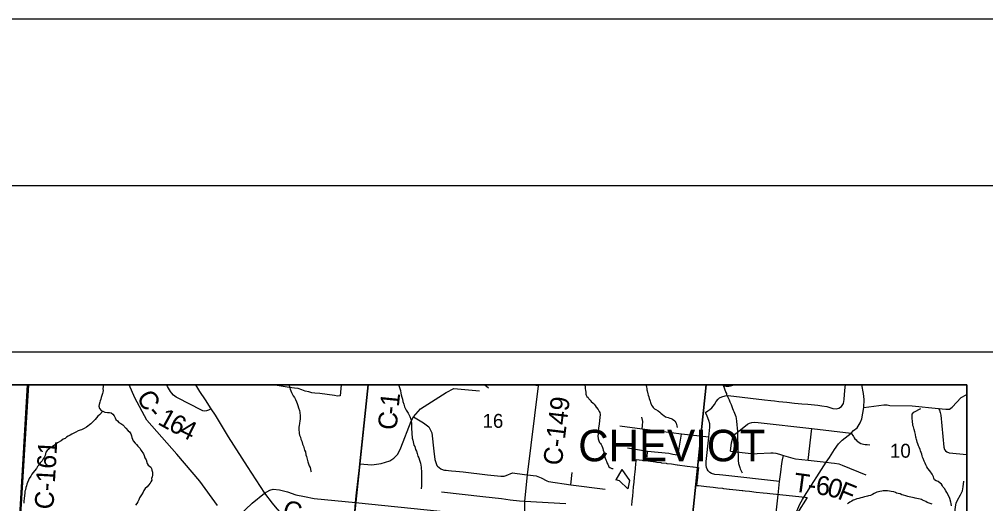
# Model space of a CAD drawing. Extents: x 0 to 43.4, y -8.1 to 22.
# Drawn here: x 6.05 to 8.957, y 20.543 to 22 of the extents above; entities that cross this region are included whole.
import ezdxf

# ---------------------------------------------------------------- set-up
doc = ezdxf.new("R2010")
doc.units = 0
for name, color, linetype in [('GM_X_City_Street', 7, 'Continuous'), ('GM_X_Corporation', 7, 'Continuous'), ('GM_X_Corporation_Text', 7, 'Continuous'), ('GM_X_County_Road', 7, 'Continuous'), ('GM_X_County_Road_Text', 7, 'Continuous'), ('GM_X_Minor_Lake', 7, 'Continuous'), ('GM_X_Minor_River', 7, 'Continuous'), ('GM_X_Rail_Line', 7, 'Continuous'), ('GM_X_Section_Text', 7, 'Continuous'), ('GM_X_Township_Road', 7, 'Continuous'), ('GM_X_Township_Road_Text', 7, 'Continuous'), ('SH_Border', 7, 'Continuous'), ('SH_Cut_Line', 7, 'Continuous'), ('SH_Data', 7, 'Continuous')]:
    doc.layers.add(name, color=color, linetype=linetype)

msp = doc.modelspace()

# ---------------------------------------------------------------- linework, layer by layer
at = {"layer": 'GM_X_City_Street'}
msp.add_line((8.3245, 20.4975), (8.3324, 20.5696), dxfattribs=at)
at = {"layer": 'GM_X_Corporation'}
for points in [[(8.9, 14.3814), (8.9, 20.9), (2.1, 20.9)], [(8.9, 17.1765), (8.9, 20.9), (4.0645, 20.9)], [(7.8922, 20.5373), (7.8936, 20.5514), (7.895, 20.5655), (7.8965, 20.5797), (7.8979, 20.5938), (7.8993, 20.6079), (7.9007, 20.6221), (7.9023, 20.6381), (7.9033, 20.6475), (7.9049, 20.6635), (7.9061, 20.6756), (7.9146, 20.6746), (7.9149, 20.6745), (7.9324, 20.6724), (7.9418, 20.6712), (7.9632, 20.6685), (7.9681, 20.6679), (7.9794, 20.6664), (7.9822, 20.666), (7.9955, 20.6643), (7.9973, 20.6641), (7.9992, 20.6638), (8.0117, 20.6622), (8.0286, 20.66), (8.0301, 20.6598), (8.0593, 20.656), (8.0765, 20.6538), (8.0767, 20.6538), (8.0923, 20.6518), (8.0926, 20.6518), (8.091, 20.6367), (8.0896, 20.6227), (8.0871, 20.5976), (8.0929, 20.597), (8.1169, 20.5944), (8.137, 20.5922), (8.1512, 20.5906), (8.1652, 20.589), (8.1679, 20.5887), (8.1773, 20.5876), (8.1856, 20.5867), (8.1868, 20.5866), (8.1962, 20.5856), (8.2059, 20.5845), (8.215, 20.5835), (8.2245, 20.5825), (8.2262, 20.5823), (8.2338, 20.5814), (8.2466, 20.58), (8.2669, 20.5778), (8.2872, 20.5756), (8.2997, 20.5742), (8.3075, 20.5733), (8.3279, 20.5711), (8.3373, 20.5701), (8.3656, 20.5671), (8.4137, 20.5619), (8.4199, 20.5613), (8.3907, 20.5149)]]:
    msp.add_lwpolyline(points, dxfattribs=at)
for points in [[(6.077, 20.9), (5.0731, 20.9), (5.0456, 20.604), (6.0521, 20.4929)], [(7.0997, 20.9), (6.077, 20.9), (6.0521, 20.4929), (7.0465, 20.3953)], [(8.1157, 20.9), (7.0997, 20.9), (7.0465, 20.3953), (8.0517, 20.2839)], [(8.9, 20.1964), (8.9, 20.9), (8.1157, 20.9), (8.0517, 20.2839)]]:
    msp.add_lwpolyline(points, close=True, dxfattribs=at)
at = {"layer": 'GM_X_County_Road'}
msp.add_line((7.0645, 20.575), (7.0717, 20.6429), dxfattribs=at)
for points in [[(6.0357, 20.3327), (6.0589, 20.3624), (6.0642, 20.3767), (6.0699, 20.4347), (6.0514, 20.507), (6.0739, 20.9)], [(6.6257, 20.828), (6.6192, 20.8238), (6.6133, 20.822), (6.6074, 20.8215), (6.602, 20.8223), (6.5954, 20.825), (6.5275, 20.8598), (6.5219, 20.8634), (6.5138, 20.8692), (6.5074, 20.8764), (6.5043, 20.8807), (6.4958, 20.8952), (6.4931, 20.9)], [(6.5797, 20.9), (6.5922, 20.8807), (6.609, 20.8554), (6.6257, 20.828), (6.6385, 20.8086), (6.6511, 20.7886), (6.6599, 20.7739), (6.6778, 20.7442), (6.7353, 20.6548), (6.7877, 20.5749), (6.8101, 20.5442), (6.8193, 20.533), (6.8328, 20.5185), (6.8419, 20.5096), (6.8623, 20.4912), (6.8749, 20.4813), (6.8851, 20.4742), (6.902, 20.4628), (6.9135, 20.4559), (6.9278, 20.4481), (6.9415, 20.4415), (6.989, 20.4219), (7.0504, 20.3964)], [(7.0717, 20.6429), (7.0737, 20.6623), (7.099, 20.9)], [(7.5701, 20.4942), (7.5701, 20.5501), (7.5787, 20.6295), (7.6113, 20.8976), (7.6116, 20.9)], [(8.4122, 20.5654), (8.4775, 20.6676), (8.4871, 20.6815), (8.5023, 20.7057), (8.5143, 20.7232), (8.5254, 20.7337), (8.5521, 20.755), (8.5598, 20.7625), (8.5701, 20.7712), (8.5796, 20.7859), (8.5846, 20.7982), (8.5904, 20.8322), (8.5915, 20.856), (8.5892, 20.874), (8.5848, 20.9)], [(8.5904, 20.8322), (8.6504, 20.8401), (8.6603, 20.8398), (8.6689, 20.8381), (8.7354, 20.8374), (8.8148, 20.8292), (8.818, 20.824), (8.8202, 20.8175), (8.8217, 20.8095), (8.8313, 20.7127), (8.8333, 20.706), (8.8363, 20.7017), (8.8398, 20.6985), (8.847, 20.6962), (8.9, 20.6905)], [(6.7877, 20.5749), (6.803, 20.5834), (6.8139, 20.5861), (6.8329, 20.5848), (6.857, 20.5785), (6.8813, 20.5697), (6.9073, 20.5639), (6.9367, 20.5584), (7.0614, 20.5459), (7.5701, 20.4942), (7.7383, 20.4795), (7.8165, 20.4727), (7.8632, 20.4681), (7.8783, 20.4665)], [(7.0504, 20.3964), (7.0614, 20.5459), (7.0645, 20.575)], [(8.3489, 20.3815), (8.3492, 20.3827), (8.3647, 20.4587), (8.3698, 20.4768), (8.3757, 20.4914), (8.3789, 20.4993), (8.3845, 20.5117), (8.3976, 20.5409), (8.4056, 20.5552), (8.4122, 20.5654)]]:
    msp.add_lwpolyline(points, dxfattribs=at)
at = {"layer": 'GM_X_Minor_Lake'}
for points in [[(7.8623, 20.6456), (7.8855, 20.6121), (7.8808, 20.5871), (7.8551, 20.6116), (7.8441, 20.6141)], [(7.8623, 20.6456), (7.8441, 20.6141)]]:
    msp.add_lwpolyline(points, dxfattribs=at)
at = {"layer": 'GM_X_Minor_River'}
msp.add_line((7.4498, 20.9), (7.4609, 20.8915), dxfattribs=at)
for points in [[(6.3032, 20.9), (6.3019, 20.8952), (6.3013, 20.8884), (6.3015, 20.8831), (6.3013, 20.8785), (6.3004, 20.874), (6.2983, 20.8684), (6.2958, 20.862), (6.2949, 20.8575), (6.2932, 20.8526), (6.2919, 20.8477), (6.2902, 20.8409), (6.2892, 20.836), (6.2913, 20.8291), (6.296, 20.8232), (6.3012, 20.8208), (6.3072, 20.8183), (6.3148, 20.8176), (6.3209, 20.817), (6.3261, 20.8157), (6.3309, 20.8121), (6.3353, 20.8067), (6.3378, 20.8009), (6.3399, 20.7962), (6.3447, 20.7923), (6.3494, 20.7872), (6.355, 20.7843), (6.361, 20.7799), (6.3705, 20.7697), (6.3767, 20.7615), (6.3811, 20.7587), (6.3851, 20.7533), (6.3868, 20.7471), (6.3881, 20.7418), (6.3899, 20.7371), (6.3927, 20.7317), (6.3978, 20.7251), (6.4022, 20.7204), (6.4062, 20.7157), (6.4121, 20.7094), (6.4164, 20.7024), (6.4229, 20.6927), (6.4254, 20.688), (6.4274, 20.6803), (6.431, 20.6745), (6.4344, 20.6638), (6.4376, 20.6583), (6.445, 20.6531), (6.4475, 20.6485), (6.4485, 20.6439), (6.4502, 20.6378), (6.4504, 20.6332), (6.4503, 20.6286), (6.4493, 20.6233), (6.4469, 20.6189), (6.4479, 20.6135), (6.445, 20.609), (6.4434, 20.6042), (6.4382, 20.5986), (6.4339, 20.5939), (6.4284, 20.5883)], [(6.8604, 20.9), (6.8623, 20.8952), (6.8647, 20.8875), (6.8689, 20.8775), (6.8739, 20.8674), (6.8775, 20.862), (6.8803, 20.8566), (6.8839, 20.8492), (6.886, 20.8438), (6.8877, 20.8381), (6.8901, 20.8312), (6.8925, 20.8235), (6.8934, 20.817), (6.8942, 20.8071), (6.8944, 20.8025), (6.8942, 20.7968), (6.8933, 20.7923), (6.8923, 20.7843), (6.8913, 20.7775), (6.8903, 20.7726), (6.8902, 20.7681), (6.8912, 20.7544), (6.8926, 20.7494), (6.8954, 20.7432), (6.8971, 20.7371), (6.8995, 20.7305), (6.9019, 20.7217), (6.9047, 20.7163), (6.9081, 20.7036), (6.9102, 20.6986), (6.9118, 20.6898), (6.9135, 20.6844), (6.9179, 20.6687), (6.922, 20.6564), (6.9245, 20.6517), (6.9268, 20.641), (6.9278, 20.6385)], [(7.1914, 20.9), (7.1919, 20.8982), (7.1947, 20.8898), (7.1964, 20.8829), (7.1976, 20.8756), (7.1989, 20.8699), (7.2006, 20.863), (7.2023, 20.8568), (7.2039, 20.8499), (7.2063, 20.8419), (7.2087, 20.8346), (7.2109, 20.8299), (7.2137, 20.8241), (7.2194, 20.8148), (7.2227, 20.8094), (7.2248, 20.8048), (7.2272, 20.7975), (7.2285, 20.7917), (7.2294, 20.7829), (7.2295, 20.7753), (7.2297, 20.77), (7.2303, 20.7548), (7.2317, 20.7403), (7.2337, 20.7341), (7.2366, 20.7192), (7.2395, 20.7146), (7.2419, 20.7054), (7.2447, 20.7003), (7.2464, 20.6934), (7.2491, 20.6853), (7.2513, 20.6803), (7.2533, 20.6738), (7.2564, 20.6642), (7.2583, 20.6531), (7.2589, 20.6481), (7.2594, 20.642), (7.2595, 20.6341), (7.2599, 20.6223), (7.26, 20.6139), (7.2594, 20.5964), (7.2585, 20.5878)], [(7.751, 20.9), (7.751, 20.8993), (7.7516, 20.894), (7.7519, 20.889), (7.7529, 20.8837), (7.7539, 20.8779), (7.7545, 20.8726), (7.7551, 20.8695), (7.7569, 20.8649), (7.761, 20.8621), (7.7636, 20.8586), (7.7669, 20.8539), (7.7698, 20.8504), (7.7762, 20.8449), (7.7787, 20.8418), (7.7817, 20.8379), (7.785, 20.8329), (7.7909, 20.8262), (7.7941, 20.8201), (7.7959, 20.817), (7.7969, 20.8112), (7.7967, 20.8017), (7.7943, 20.7831), (7.7933, 20.7763), (7.7924, 20.7706), (7.7917, 20.7588), (7.7908, 20.7524), (7.7902, 20.747), (7.7911, 20.7383), (7.7918, 20.7348), (7.7929, 20.7314), (7.7954, 20.7271), (7.7984, 20.724), (7.8006, 20.7205), (7.8027, 20.7166), (7.8045, 20.712), (7.8056, 20.7089), (7.8066, 20.7039), (7.8079, 20.6986), (7.8093, 20.6909), (7.8103, 20.6878), (7.8117, 20.6832), (7.8124, 20.6798), (7.8138, 20.6752), (7.8159, 20.6702), (7.8177, 20.6655), (7.8202, 20.6613), (7.822, 20.657), (7.8235, 20.654), (7.8264, 20.6512), (7.8328, 20.6491), (7.8359, 20.6487)], [(7.9349, 20.9), (7.9354, 20.898), (7.9364, 20.893), (7.9375, 20.8892), (7.9381, 20.8849), (7.9388, 20.8819), (7.9404, 20.8731), (7.9418, 20.8688), (7.9436, 20.8638), (7.9446, 20.8596), (7.9468, 20.8539), (7.9478, 20.8508), (7.9489, 20.8473), (7.9521, 20.8396), (7.9543, 20.8354), (7.9568, 20.8323), (7.9609, 20.8283), (7.965, 20.8263), (7.9721, 20.8219), (7.9766, 20.8184), (7.9799, 20.8152), (7.9855, 20.8101), (7.9885, 20.8078), (7.9937, 20.8042), (7.9979, 20.8033), (8.0017, 20.8024), (8.0073, 20.8), (8.0111, 20.7988), (8.0144, 20.7971), (8.0219, 20.7916), (8.0259, 20.7854), (8.0273, 20.7812), (8.0276, 20.7766), (8.0293, 20.7716)], [(8.1633, 20.9), (8.1682, 20.8987), (8.1712, 20.8975), (8.1761, 20.8966), (8.1795, 20.8965), (8.1845, 20.8967), (8.1894, 20.8973), (8.1929, 20.8984), (8.1963, 20.8994), (8.1976, 20.9)], [(8.1674, 20.8989), (8.1748, 20.8776), (8.177, 20.8745), (8.1777, 20.871), (8.1824, 20.8617), (8.1852, 20.8556), (8.1877, 20.849), (8.1909, 20.8409), (8.1934, 20.8348), (8.1956, 20.829), (8.1977, 20.8244), (8.1991, 20.8201), (8.2016, 20.8147), (8.2034, 20.8101), (8.2052, 20.8047), (8.2061, 20.7986), (8.2074, 20.7906), (8.2087, 20.7799), (8.2092, 20.7704), (8.2101, 20.7608), (8.2102, 20.7509), (8.2107, 20.7406), (8.2108, 20.7326), (8.211, 20.7265), (8.2109, 20.7212), (8.2111, 20.7132), (8.2116, 20.7059), (8.2119, 20.701), (8.2123, 20.688), (8.2121, 20.6812), (8.2127, 20.6762), (8.2126, 20.6724), (8.2139, 20.6636), (8.2146, 20.6605), (8.2174, 20.6517), (8.2184, 20.6475), (8.2224, 20.6398), (8.2242, 20.6359)], [(6.3005, 20.8211), (6.2914, 20.8101), (6.2859, 20.8057), (6.2823, 20.8009), (6.278, 20.7961), (6.2721, 20.7902), (6.265, 20.7829), (6.2604, 20.7804), (6.256, 20.776), (6.2514, 20.7727), (6.2452, 20.7687), (6.2371, 20.7652), (6.2325, 20.7639), (6.2267, 20.7618), (6.2201, 20.7578), (6.2155, 20.7561), (6.2074, 20.7522), (6.2023, 20.7486), (6.1969, 20.7457), (6.1919, 20.7428), (6.1872, 20.7392), (6.1818, 20.7371), (6.1759, 20.7316), (6.1647, 20.7263), (6.16, 20.7223), (6.1546, 20.7183), (6.1491, 20.7151), (6.1433, 20.7115), (6.1382, 20.7067), (6.1332, 20.7031), (6.1299, 20.6975), (6.1283, 20.693), (6.127, 20.6881), (6.1245, 20.6821), (6.1213, 20.6773), (6.118, 20.6713), (6.1137, 20.6669), (6.1104, 20.6609), (6.1041, 20.6543), (6.1009, 20.6491), (6.0958, 20.642), (6.0914, 20.6361), (6.087, 20.6313), (6.0846, 20.6257), (6.0798, 20.6187), (6.0769, 20.6138), (6.0748, 20.6067), (6.0727, 20.6018), (6.0714, 20.5961), (6.0697, 20.5913), (6.0683, 20.5848), (6.0667, 20.5803), (6.0661, 20.5758), (6.065, 20.566), (6.064, 20.5591), (6.0637, 20.5493), (6.0632, 20.5447)], [(8.8245, 20.6016), (8.8204, 20.6048), (8.8144, 20.6099), (8.8084, 20.6119), (8.8035, 20.6147), (8.801, 20.6194), (8.8004, 20.6236), (8.7982, 20.6275), (8.796, 20.6317), (8.7887, 20.6414), (8.7835, 20.6488), (8.7799, 20.6539), (8.777, 20.6593), (8.7752, 20.665), (8.772, 20.6708), (8.7688, 20.6786), (8.767, 20.6828), (8.7659, 20.687), (8.7646, 20.692), (8.7614, 20.7016), (8.76, 20.7062), (8.7568, 20.7132), (8.7553, 20.717), (8.7528, 20.7232), (8.7507, 20.7274), (8.7497, 20.7328), (8.749, 20.7358), (8.748, 20.7397), (8.7473, 20.7427), (8.7464, 20.7508), (8.7435, 20.7588), (8.7418, 20.7661), (8.7398, 20.7742), (8.7384, 20.7776), (8.7377, 20.7834), (8.7371, 20.788), (8.7368, 20.7918), (8.7362, 20.7979), (8.736, 20.8028), (8.7357, 20.8074), (8.7355, 20.8124), (8.741, 20.8179), (8.7618, 20.8295)], [(6.4284, 20.5883), (6.424, 20.5824), (6.4219, 20.5772), (6.4171, 20.5693), (6.4115, 20.5604), (6.4094, 20.5548), (6.4065, 20.5488), (6.4033, 20.5432), (6.3989, 20.5381)], [(8.8543, 20.5368), (8.8533, 20.5433), (8.8523, 20.5475), (8.8492, 20.5579), (8.8467, 20.5652), (8.8405, 20.576), (8.8376, 20.5814), (8.8329, 20.5884), (8.8288, 20.5927), (8.827, 20.5966), (8.8245, 20.6016)], [(8.7959, 20.5415), (8.7872, 20.544), (8.7842, 20.5452), (8.7808, 20.5468), (8.777, 20.5492), (8.7725, 20.5513), (8.7673, 20.5533), (8.7639, 20.5549), (8.7598, 20.5566), (8.7552, 20.5575), (8.7503, 20.5587), (8.7446, 20.5597), (8.7416, 20.5605), (8.7367, 20.5618), (8.7314, 20.5623), (8.7265, 20.5636), (8.7227, 20.5645), (8.7171, 20.5665), (8.7099, 20.5679), (8.7053, 20.5695), (8.6993, 20.572), (8.6933, 20.5737), (8.6891, 20.5749), (8.6854, 20.5765), (8.6812, 20.5782), (8.6725, 20.5796), (8.6672, 20.5801), (8.6615, 20.581), (8.6532, 20.5816), (8.6482, 20.5814), (8.6444, 20.5807), (8.6383, 20.5798), (8.6345, 20.5787), (8.6295, 20.577), (8.6218, 20.5734), (8.6164, 20.5701), (8.6106, 20.5676), (8.6049, 20.5662), (8.6018, 20.5656), (8.5976, 20.5645), (8.5926, 20.5635), (8.5861, 20.5618), (8.5815, 20.5608), (8.5758, 20.5587), (8.5693, 20.5573), (8.5623, 20.5541), (8.5581, 20.5531), (8.5542, 20.5505), (8.5481, 20.5469), (8.5442, 20.5439), (8.5411, 20.5421)]]:
    msp.add_lwpolyline(points, dxfattribs=at)
at = {"layer": 'GM_X_Rail_Line'}
msp.add_lwpolyline([(6.6457, 20.5375), (6.5931, 20.6104), (6.5238, 20.6921), (6.4336, 20.7945), (6.3973, 20.8616), (6.38, 20.9)], dxfattribs=at)
at = {"layer": 'GM_X_Township_Road'}
for p, q in [((7.6113, 20.8976), (7.5882, 20.9)), ((8.4229, 20.6741), (8.4344, 20.7687)), ((7.9386, 20.6828), (7.9401, 20.7012)), ((7.7091, 20.5999), (7.713, 20.6363)), ((8.3364, 20.6095), (8.166, 20.6281)), ((8.3324, 20.5696), (8.3344, 20.5895))]:
    msp.add_line(p, q, dxfattribs=at)
for points in [[(7.0181, 20.9), (7.0145, 20.8677), (7.0073, 20.8664), (6.9979, 20.8683), (6.9535, 20.8742), (6.9385, 20.8751), (6.9298, 20.8763), (6.9212, 20.879), (6.9095, 20.8817), (6.8996, 20.8856), (6.8888, 20.8889), (6.8771, 20.8907), (6.8615, 20.8928), (6.813, 20.9)], [(7.0737, 20.6623), (7.1098, 20.6596), (7.1383, 20.6636), (7.1641, 20.672), (7.1764, 20.6798), (7.1872, 20.6906), (7.1923, 20.7002), (7.1979, 20.7113), (7.2287, 20.7909), (7.2361, 20.8038), (7.257, 20.8279), (7.3338, 20.8776), (7.3572, 20.8896), (7.4342, 20.8823)], [(8.3214, 20.8519), (8.3344, 20.8506), (8.3592, 20.8478), (8.3816, 20.8455), (8.4036, 20.8434), (8.4217, 20.8419), (8.4516, 20.8388), (8.4646, 20.8372), (8.4788, 20.8352), (8.4972, 20.829), (8.508, 20.8282), (8.5155, 20.83), (8.5232, 20.8349), (8.5289, 20.8437), (8.5312, 20.8565), (8.5322, 20.8712), (8.5335, 20.8822), (8.5342, 20.8938), (8.5353, 20.9)], [(8.1139, 20.8171), (8.1212, 20.8221), (8.1274, 20.8259), (8.1328, 20.8308), (8.141, 20.841), (8.1467, 20.8503), (8.1521, 20.8569), (8.1561, 20.8609), (8.1637, 20.8647), (8.1729, 20.8673), (8.1824, 20.8682), (8.2915, 20.8552), (8.3103, 20.8529), (8.3214, 20.8519)], [(8.8148, 20.8292), (8.8372, 20.8269), (8.8479, 20.8274), (8.8558, 20.8334), (8.8837, 20.8622), (8.8987, 20.8702), (8.9, 20.8706)], [(8.166, 20.6281), (8.156, 20.6292), (8.1425, 20.6309), (8.1323, 20.6336), (8.1275, 20.6367), (8.1219, 20.642), (8.1191, 20.6469), (8.1169, 20.6517), (8.1161, 20.6584), (8.1166, 20.6693), (8.1238, 20.7432), (8.1272, 20.7731), (8.1269, 20.7833), (8.1245, 20.7927), (8.1192, 20.8064), (8.1139, 20.8171)], [(7.2361, 20.8038), (7.266, 20.7859), (7.2816, 20.7742), (7.2909, 20.7562), (7.2963, 20.7008), (7.2999, 20.6753), (7.3059, 20.6573), (7.3082, 20.6554)], [(7.9232, 20.7667), (7.9247, 20.7775), (7.9252, 20.7901), (7.9227, 20.8029)], [(8.1894, 20.7005), (8.1927, 20.7263), (8.196, 20.7412), (8.1997, 20.7473), (8.2045, 20.7532), (8.2402, 20.7816), (8.2464, 20.7853), (8.2531, 20.7875), (8.2601, 20.7884), (8.273, 20.7872), (8.4344, 20.7687), (8.5521, 20.755)], [(7.9728, 20.7606), (7.9232, 20.7667), (7.8564, 20.776)], [(8.1238, 20.7432), (8.0416, 20.7518), (7.9797, 20.7598), (7.9728, 20.7606)], [(7.8798, 20.7107), (7.9401, 20.7012), (8.0039, 20.6943), (8.0157, 20.692), (8.0229, 20.6909), (8.0316, 20.6899), (8.0326, 20.6981), (8.0416, 20.7518)], [(8.5521, 20.755), (8.5546, 20.7515), (8.557, 20.7483), (8.5592, 20.7449), (8.5617, 20.7411), (8.5639, 20.7376), (8.567, 20.7344), (8.5696, 20.7319), (8.5721, 20.7296), (8.576, 20.727), (8.5816, 20.7241), (8.5854, 20.7226), (8.5899, 20.7217), (8.5942, 20.7211), (8.6001, 20.7204), (8.6084, 20.7199)], [(8.1894, 20.7005), (8.2513, 20.6933), (8.2585, 20.6931), (8.2692, 20.6938), (8.3102, 20.6962), (8.3177, 20.696), (8.3262, 20.6948), (8.3372, 20.6919), (8.3491, 20.6878), (8.3767, 20.6796), (8.3847, 20.678), (8.4038, 20.6758), (8.4229, 20.6741), (8.4775, 20.6676)], [(8.3344, 20.5895), (8.3364, 20.6095), (8.3409, 20.6372), (8.3434, 20.6638), (8.3454, 20.6746), (8.3491, 20.6878)], [(7.3082, 20.6554), (7.3176, 20.6477), (7.3246, 20.6447), (7.3293, 20.6435), (7.3342, 20.6432), (7.3408, 20.6429), (7.3495, 20.6416), (7.3629, 20.6405), (7.3847, 20.6383), (7.4582, 20.63), (7.4979, 20.6254), (7.5081, 20.6258), (7.5148, 20.6273), (7.5339, 20.6356), (7.5691, 20.6304), (7.5787, 20.6295), (7.6044, 20.627), (7.6199, 20.6204), (7.6367, 20.6115), (7.642, 20.6095), (7.7091, 20.5999), (7.8123, 20.5867)], [(8.4775, 20.6676), (8.4922, 20.6659), (8.5023, 20.6646), (8.5149, 20.6631), (8.5256, 20.6587), (8.596, 20.6291)], [(8.8614, 20.4865), (8.8663, 20.5338), (8.8678, 20.5446), (8.872, 20.5536), (8.8812, 20.5693), (8.8871, 20.5819), (8.8897, 20.5934), (8.8915, 20.6106)], [(6.6912, 20.4884), (6.7499, 20.5442), (6.7877, 20.5749)], [(7.32, 20.5788), (7.4442, 20.5645), (7.5001, 20.558), (7.5269, 20.5539), (7.5549, 20.5509), (7.5701, 20.5501), (7.694, 20.5433)]]:
    msp.add_lwpolyline(points, dxfattribs=at)
at = {"layer": 'SH_Border'}
msp.add_lwpolyline([(1.5, 21.5), (33.5, 21.5), (33.5, 0.5), (1.5, 0.5)], close=True, dxfattribs=at)
at = {"layer": 'SH_Cut_Line'}
msp.add_lwpolyline([(0, 0), (34, 0), (34, 22), (0, 22)], close=True, dxfattribs=at)
at = {"layer": 'SH_Data'}
for p, q in [((2, 21), (9, 21)), ((2.1, 20.9), (8.9, 20.9)), ((8.9, 20.9), (8.9, 14.1))]:
    msp.add_line(p, q, dxfattribs=at)

# ---------------------------------------------------------------- texts
at = {"layer": 'GM_X_Corporation_Text'}
msp.add_text('CHEVIOT', height=0.0947, rotation=0, dxfattribs=at).set_placement((7.7313, 20.6703))
at = {"layer": 'GM_X_County_Road_Text'}
for s, height, rotation, p in [('C', 0.0568, 300.6958, (6.4006, 20.8638)), ('1', 0.0568, 84.3611, (7.1914, 20.8324)), ('C-149', 0.05682, 83.0806, (7.6815, 20.6558)), ('-', 0.0568, 310.9021, (6.4309, 20.8147)), ('1', 0.0568, 331.2505, (6.4632, 20.7833)), ('C', 0.0568, 84.0873, (7.1842, 20.7625)), ('-', 0.0568, 84.1355, (7.189, 20.8089)), ('6', 0.0568, 332.5993, (6.4952, 20.7658)), ('4', 0.0568, 333.6344, (6.5272, 20.7492)), ('C-161', 0.05682, 86.6984, (6.1521, 20.5245)), ('C', 0.0568, 343.9721, (6.8375, 20.5018))]:
    msp.add_text(s, height=height, rotation=rotation, dxfattribs=at).set_placement(p)
at = {"layer": 'GM_X_Section_Text'}
for s, p in [('16', (7.4435, 20.771)), ('10', (8.6693, 20.6811))]:
    msp.add_text(s, height=0.04186, rotation=0, dxfattribs=at).set_placement(p)
at = {"layer": 'GM_X_Township_Road_Text'}
for s, rotation, p in [('T', 352.2754, (8.3769, 20.5799)), ('6', 354.3088, (8.4443, 20.5709)), ('0', 344.1668, (8.4765, 20.5679)), ('-', 352.3952, (8.4191, 20.5742)), ('F', 337.7808, (8.5086, 20.5589))]:
    msp.add_text(s, height=0.0568, rotation=rotation, dxfattribs=at).set_placement(p)

doc.saveas('drawing.dxf')
